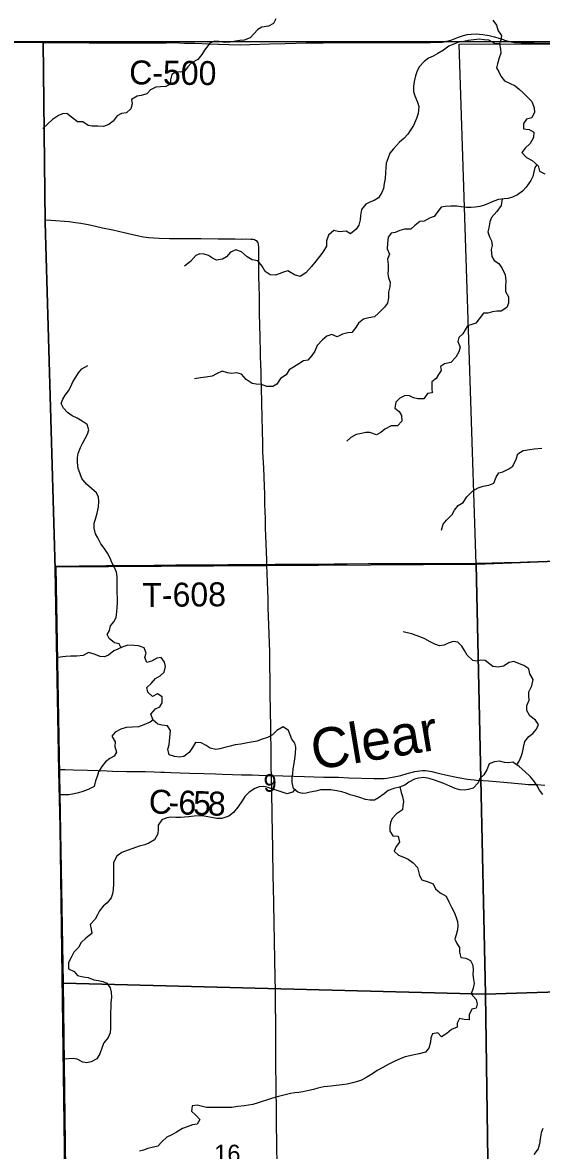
# Model space of a CAD drawing. Extents: x 1874609 to 2204689, y 815661 to 1281160.
# Drawn here: x 1990885 to 1997385, y 1076369 to 1090495 of the extents above; entities that cross this region are included whole.
import ezdxf

# ---------------------------------------------------------------- set-up
doc = ezdxf.new("R2010")
doc.units = 0
for name, color, linetype in [('GM_X_Adjacent_County', 7, 'Continuous'), ('GM_X_County', 7, 'Continuous'), ('GM_X_County_Road', 7, 'Continuous'), ('GM_X_County_Road_Text', 7, 'Continuous'), ('GM_X_Minor_River', 7, 'Continuous'), ('GM_X_Minor_River_Text', 7, 'Continuous'), ('GM_X_Section', 7, 'Continuous'), ('GM_X_Section_Text', 7, 'Continuous'), ('GM_X_Township', 7, 'Continuous'), ('GM_X_Township_Road', 7, 'Continuous'), ('GM_X_Township_Road_Text', 7, 'Continuous')]:
    doc.layers.add(name, color=color, linetype=linetype)

msp = doc.modelspace()

# ---------------------------------------------------------------- linework, layer by layer
at = {"layer": 'GM_X_Adjacent_County'}
msp.add_lwpolyline([(1980483, 1090246), (1987050, 1090265), (1989481, 1090257), (1991142, 1090253), (1991169, 1087990), (1991292, 1083651), (1991341, 1081115), (1991355, 1080412), (1991419, 1075774)], dxfattribs=at)
at = {"layer": 'GM_X_County'}
msp.add_lwpolyline([(1991419, 1075774), (1991355, 1080412), (1991341, 1081115), (1991292, 1083651), (1991169, 1087990), (1991142, 1090253), (1989481, 1090257), (1987050, 1090265), (1986770, 1096835), (1986478, 1103440)], dxfattribs=at)
at = {"layer": 'GM_X_County_Road'}
for points in [[(1996234, 1090269), (1996240, 1090270), (1996347, 1090313), (1996409, 1090334), (1996456, 1090345), (1996504, 1090351), (1996569, 1090352), (1996651, 1090346), (1996731, 1090333), (1996795, 1090317), (1996904, 1090282), (1996922, 1090276)], [(1989480, 1090253), (1989531, 1090253), (1989810, 1090251), (1990155, 1090252), (1990664, 1090249), (1991142, 1090245)], [(1991142, 1090245), (1991361, 1090244), (1991718, 1090242), (1991958, 1090241), (1992525, 1090239), (1992689, 1090242), (1992787, 1090243), (1992915, 1090238), (1993042, 1090235), (1993225, 1090228), (1993340, 1090224), (1993347, 1090223)], [(1993347, 1090223), (1993472, 1090220), (1993619, 1090217), (1993734, 1090218), (1993979, 1090228), (1994176, 1090234), (1994438, 1090239), (1994651, 1090241), (1994947, 1090243), (1995242, 1090246), (1995536, 1090244), (1995716, 1090244), (1995995, 1090245), (1996143, 1090250), (1996192, 1090257), (1996234, 1090269)], [(1996922, 1090276), (1996983, 1090258), (1997048, 1090246), (1997130, 1090240), (1997294, 1090237), (1997688, 1090234), (1997967, 1090234), (1998180, 1090234), (1998408, 1090233), (1998588, 1090230), (1998686, 1090228), (1998817, 1090228), (1998916, 1090228), (1999030, 1090227), (1999194, 1090230), (1999424, 1090238), (1999571, 1090239), (1999735, 1090241), (1999810, 1090242)], [(1991341, 1081140), (1991421, 1081140), (1991519, 1081137), (1991700, 1081131), (1991831, 1081126), (1991946, 1081122), (1992011, 1081121), (1992192, 1081117), (1992421, 1081113), (1992536, 1081109), (1992616, 1081107), (1992664, 1081106), (1992745, 1081102), (1992860, 1081098), (1992975, 1081095), (1993155, 1081090), (1993303, 1081085), (1993385, 1081083), (1993516, 1081078), (1993630, 1081074), (1993761, 1081073), (1993843, 1081070), (1993941, 1081066), (1994003, 1081065)], [(1994003, 1081065), (1994006, 1081065), (1994284, 1081055), (1994415, 1081052), (1994661, 1081046), (1994842, 1081042), (1994973, 1081037), (1995284, 1081028), (1995366, 1081027), (1995415, 1081029), (1995447, 1081031), (1995496, 1081038), (1995560, 1081051), (1995624, 1081066), (1995702, 1081088), (1995798, 1081114), (1995830, 1081121), (1995863, 1081125), (1995896, 1081127), (1995929, 1081126), (1995962, 1081123), (1996011, 1081115), (1996075, 1081100), (1996219, 1081064), (1996299, 1081047), (1996363, 1081036), (1996460, 1081021), (1996541, 1081011), (1996573, 1081008), (1996655, 1081003), (1996720, 1080998), (1996818, 1080990), (1996914, 1080981), (1997141, 1080960), (1997223, 1080953), (1997300, 1080952), (1997331, 1080951), (1997426, 1080942)]]:
    msp.add_lwpolyline(points, dxfattribs=at)
at = {"layer": 'GM_X_Minor_River'}
for points in [[(1994056, 1090540), (1994028, 1090482), (1993966, 1090450), (1993884, 1090436), (1993834, 1090406), (1993784, 1090354), (1993736, 1090302), (1993662, 1090272), (1993608, 1090270), (1993554, 1090260), (1993484, 1090248), (1993409, 1090246), (1993345, 1090258), (1993289, 1090260), (1993233, 1090238), (1993163, 1090150), (1993131, 1090096), (1993083, 1090030), (1993003, 1089990), (1992955, 1089940), (1992915, 1089886), (1992863, 1089872), (1992809, 1089876), (1992754, 1089844), (1992740, 1089776), (1992740, 1089724), (1992682, 1089692), (1992612, 1089690), (1992554, 1089686), (1992490, 1089654), (1992444, 1089604), (1992372, 1089582), (1992322, 1089574), (1992252, 1089530), (1992258, 1089476), (1992242, 1089413), (1992186, 1089363), (1992125, 1089357), (1992071, 1089325), (1992019, 1089261), (1991965, 1089217), (1991901, 1089191), (1991829, 1089199), (1991759, 1089195), (1991709, 1089205), (1991641, 1089250), (1991573, 1089252)], [(1996776, 1090525), (1996824, 1090461), (1996844, 1090392), (1996886, 1090332), (1996876, 1090280), (1996860, 1090230), (1996874, 1090160), (1996876, 1090110), (1996854, 1090052), (1996834, 1089978), (1996824, 1089928), (1996850, 1089876), (1996878, 1089825), (1996922, 1089765), (1996986, 1089735), (1997054, 1089701), (1997106, 1089659), (1997156, 1089615), (1997208, 1089565), (1997264, 1089505), (1997294, 1089428), (1997296, 1089372), (1997264, 1089302), (1997198, 1089286), (1997162, 1089232), (1997162, 1089162), (1997232, 1089154), (1997290, 1089122), (1997286, 1089054), (1997244, 1088982), (1997180, 1088922), (1997138, 1088866), (1997196, 1088805), (1997270, 1088767), (1997342, 1088699), (1997360, 1088635), (1997426, 1088599)], [(1996860, 1090230), (1996800, 1090234), (1996724, 1090272), (1996668, 1090280), (1996604, 1090286), (1996537, 1090280), (1996469, 1090268), (1996411, 1090259), (1996349, 1090249), (1996275, 1090221), (1996223, 1090197), (1996159, 1090148), (1996087, 1090106), (1996027, 1090074), (1995969, 1090048), (1995917, 1090008), (1995856, 1089944), (1995828, 1089890), (1995808, 1089826), (1995792, 1089758), (1995784, 1089700), (1995784, 1089632), (1995798, 1089578), (1995834, 1089499), (1995848, 1089445), (1995842, 1089357), (1995820, 1089293), (1995784, 1089205), (1995750, 1089155), (1995712, 1089097), (1995660, 1089043), (1995606, 1088997), (1995530, 1088915), (1995487, 1088859), (1995465, 1088802), (1995441, 1088734), (1995437, 1088678), (1995433, 1088612), (1995427, 1088540), (1995415, 1088478), (1995405, 1088418), (1995385, 1088366), (1995343, 1088300), (1995291, 1088264), (1995237, 1088246), (1995187, 1088220), (1995133, 1088153), (1995117, 1088079), (1995115, 1088025), (1995097, 1087957), (1995064, 1087907), (1994992, 1087849), (1994938, 1087881), (1994856, 1087875), (1994784, 1087889), (1994716, 1087833), (1994692, 1087759), (1994694, 1087695), (1994646, 1087617), (1994604, 1087565), (1994560, 1087507), (1994503, 1087439), (1994435, 1087362), (1994363, 1087316), (1994291, 1087334), (1994207, 1087387), (1994153, 1087369), (1994099, 1087347), (1994049, 1087331), (1993985, 1087335), (1993925, 1087375), (1993885, 1087443), (1993831, 1087509), (1993761, 1087525), (1993699, 1087561), (1993630, 1087623), (1993558, 1087647), (1993492, 1087617), (1993440, 1087561), (1993390, 1087531), (1993314, 1087519), (1993264, 1087543), (1993214, 1087578), (1993162, 1087596), (1993108, 1087598), (1993058, 1087576), (1992988, 1087502), (1992915, 1087443)], [(1991573, 1089252), (1991499, 1089310), (1991439, 1089354), (1991386, 1089352), (1991334, 1089330), (1991262, 1089282), (1991138, 1089167)], [(1997328, 1088712), (1997302, 1088679), (1997288, 1088623), (1997276, 1088565), (1997252, 1088515), (1997193, 1088435), (1997147, 1088385), (1997085, 1088339), (1997023, 1088307), (1996969, 1088293), (1996917, 1088289), (1996849, 1088279), (1996787, 1088257), (1996723, 1088227), (1996673, 1088209), (1996613, 1088191), (1996556, 1088181), (1996506, 1088177), (1996448, 1088179), (1996378, 1088187), (1996324, 1088195), (1996252, 1088197), (1996182, 1088193), (1996130, 1088183), (1996086, 1088129), (1996042, 1088067), (1995990, 1088049), (1995918, 1088009), (1995863, 1088005), (1995801, 1087951), (1995747, 1087909), (1995671, 1087905), (1995613, 1087891), (1995553, 1087865), (1995503, 1087859), (1995465, 1087805), (1995457, 1087733), (1995453, 1087662), (1995481, 1087592), (1995457, 1087530), (1995467, 1087466), (1995463, 1087400), (1995459, 1087348), (1995471, 1087298), (1995489, 1087244), (1995485, 1087184), (1995469, 1087117), (1995469, 1087047), (1995458, 1086979), (1995418, 1086929), (1995346, 1086855), (1995294, 1086809), (1995222, 1086797), (1995156, 1086781), (1995092, 1086729), (1995060, 1086675), (1995012, 1086611), (1994958, 1086609), (1994894, 1086593), (1994827, 1086559), (1994759, 1086587), (1994697, 1086565), (1994643, 1086519), (1994577, 1086451), (1994547, 1086379), (1994511, 1086325), (1994459, 1086268), (1994405, 1086256), (1994347, 1086220), (1994281, 1086178), (1994227, 1086146), (1994186, 1086084), (1994118, 1086036), (1994072, 1085966), (1994022, 1085936), (1993946, 1085936), (1993880, 1085962), (1993812, 1085966), (1993762, 1085974), (1993686, 1086024), (1993626, 1086091), (1993568, 1086107), (1993504, 1086099), (1993452, 1086109), (1993385, 1086127), (1993315, 1086097), (1993259, 1086067), (1993183, 1086053), (1993115, 1086045), (1993041, 1086033)], [(1996894, 1088285), (1996879, 1088203), (1996825, 1088130), (1996761, 1088054), (1996737, 1087998), (1996725, 1087922), (1996715, 1087872), (1996734, 1087810), (1996759, 1087760), (1996768, 1087704), (1996754, 1087654), (1996764, 1087565), (1996794, 1087515), (1996850, 1087475), (1996893, 1087413), (1996931, 1087335), (1996940, 1087259), (1996936, 1087193), (1996936, 1087127), (1996974, 1087060), (1996972, 1086980), (1996952, 1086926), (1996882, 1086882), (1996826, 1086882), (1996770, 1086870), (1996714, 1086856), (1996660, 1086854), (1996604, 1086782), (1996564, 1086730), (1996514, 1086712), (1996460, 1086696), (1996401, 1086596), (1996349, 1086552), (1996339, 1086502), (1996369, 1086430), (1996351, 1086372), (1996311, 1086303), (1996249, 1086237), (1996171, 1086221), (1996119, 1086189), (1996129, 1086139), (1996095, 1086085), (1996065, 1086035), (1996013, 1085993), (1996011, 1085909), (1996015, 1085859), (1995957, 1085849), (1995910, 1085781), (1995838, 1085781), (1995782, 1085793), (1995732, 1085819), (1995678, 1085825), (1995612, 1085789), (1995560, 1085739), (1995548, 1085667), (1995602, 1085625), (1995634, 1085573), (1995638, 1085504), (1995582, 1085442), (1995504, 1085444), (1995424, 1085404), (1995374, 1085360), (1995317, 1085330), (1995237, 1085362), (1995185, 1085362), (1995129, 1085346), (1995065, 1085334), (1994999, 1085296), (1994949, 1085252)], [(1992119, 1082665), (1992094, 1082712), (1992036, 1082726), (1991970, 1082780), (1991946, 1082830), (1991974, 1082882), (1991988, 1082940), (1992030, 1082990), (1992056, 1083042), (1992066, 1083114), (1992072, 1083168), (1992076, 1083230), (1992074, 1083289), (1992072, 1083349), (1992072, 1083419), (1992070, 1083479), (1992069, 1083551), (1992061, 1083613), (1992035, 1083679), (1992005, 1083733), (1991981, 1083785), (1991948, 1083848), (1991906, 1083914), (1991868, 1083966), (1991828, 1084040), (1991800, 1084092), (1991782, 1084162), (1991782, 1084226), (1991799, 1084276), (1991821, 1084349), (1991837, 1084425), (1991841, 1084499), (1991837, 1084549), (1991813, 1084605), (1991747, 1084659), (1991687, 1084713), (1991629, 1084783), (1991601, 1084854), (1991583, 1084908), (1991575, 1084984), (1991573, 1085046), (1991581, 1085096), (1991613, 1085174), (1991641, 1085232), (1991671, 1085284), (1991699, 1085340), (1991715, 1085395), (1991693, 1085461), (1991631, 1085501), (1991569, 1085539), (1991505, 1085569), (1991449, 1085609), (1991397, 1085665), (1991371, 1085723), (1991389, 1085777), (1991421, 1085829), (1991463, 1085884), (1991491, 1085938), (1991517, 1085996), (1991551, 1086054), (1991585, 1086108), (1991627, 1086158), (1991703, 1086200)], [(1996132, 1084136), (1996154, 1084212), (1996196, 1084264), (1996266, 1084332), (1996298, 1084386), (1996342, 1084448), (1996404, 1084482), (1996449, 1084556), (1996527, 1084632), (1996593, 1084668), (1996653, 1084690), (1996725, 1084702), (1996789, 1084728), (1996819, 1084802), (1996851, 1084854), (1996903, 1084866), (1996977, 1084907), (1997027, 1084939), (1997070, 1085027), (1997090, 1085093), (1997158, 1085137), (1997240, 1085147), (1997294, 1085157), (1997388, 1085163)], [(1997076, 1081197), (1997108, 1081246), (1997132, 1081304), (1997148, 1081354), (1997166, 1081436), (1997178, 1081492), (1997226, 1081552), (1997278, 1081592), (1997324, 1081646), (1997348, 1081703), (1997310, 1081757), (1997238, 1081813), (1997200, 1081881), (1997200, 1081941), (1997232, 1082007), (1997226, 1082061), (1997226, 1082113), (1997264, 1082189), (1997280, 1082268), (1997238, 1082338), (1997226, 1082400), (1997166, 1082442), (1997090, 1082470), (1997038, 1082492), (1996982, 1082482), (1996910, 1082434), (1996844, 1082420), (1996776, 1082432), (1996680, 1082506), (1996626, 1082508), (1996574, 1082498), (1996524, 1082504), (1996456, 1082573), (1996422, 1082629), (1996386, 1082683), (1996339, 1082733), (1996281, 1082741), (1996215, 1082723), (1996165, 1082697), (1996107, 1082689), (1996051, 1082709), (1995991, 1082737), (1995923, 1082775), (1995873, 1082797), (1995815, 1082819), (1995761, 1082838), (1995703, 1082852), (1995651, 1082866)], [(1992609, 1082314), (1992661, 1082361), (1992675, 1082429), (1992665, 1082485), (1992621, 1082541), (1992567, 1082535), (1992501, 1082495), (1992442, 1082479), (1992418, 1082541), (1992432, 1082597), (1992410, 1082665), (1992338, 1082689), (1992284, 1082695), (1992204, 1082697), (1992142, 1082677), (1992080, 1082645), (1992030, 1082625), (1991960, 1082573), (1991910, 1082551), (1991858, 1082557), (1991784, 1082583), (1991710, 1082604), (1991645, 1082566), (1991565, 1082560), (1991489, 1082560), (1991429, 1082556), (1991317, 1082544)], [(1996861, 1081246), (1996797, 1081238), (1996731, 1081210), (1996703, 1081134), (1996665, 1081072), (1996615, 1081026), (1996591, 1080974), (1996529, 1080908), (1996469, 1080890), (1996417, 1080880), (1996361, 1080884), (1996303, 1080902), (1996238, 1080930), (1996162, 1080966), (1996102, 1080986), (1996046, 1081008), (1995978, 1081026), (1995912, 1081040), (1995846, 1081032), (1995796, 1081020), (1995724, 1080980), (1995672, 1080944), (1995606, 1080918), (1995536, 1080902), (1995467, 1080878), (1995417, 1080836), (1995345, 1080784), (1995293, 1080758), (1995237, 1080754), (1995181, 1080764), (1995109, 1080788), (1995057, 1080804), (1994991, 1080824), (1994941, 1080842), (1994883, 1080859), (1994823, 1080873), (1994747, 1080887), (1994670, 1080887), (1994618, 1080885), (1994558, 1080869), (1994490, 1080855), (1994440, 1080845), (1994390, 1080841), (1994334, 1080857), (1994280, 1080903), (1994264, 1080979), (1994264, 1081037), (1994270, 1081091), (1994276, 1081149), (1994288, 1081214), (1994298, 1081272), (1994306, 1081338), (1994308, 1081418), (1994298, 1081468), (1994258, 1081520), (1994238, 1081576), (1994218, 1081630), (1994150, 1081674), (1994070, 1081628), (1994016, 1081574), (1993952, 1081540), (1993876, 1081514), (1993824, 1081496), (1993748, 1081482), (1993684, 1081468), (1993621, 1081458), (1993547, 1081448), (1993487, 1081434), (1993419, 1081416), (1993355, 1081400), (1993305, 1081392), (1993235, 1081406), (1993185, 1081441), (1993121, 1081473), (1993053, 1081479), (1993013, 1081415), (1992971, 1081355), (1992904, 1081303), (1992850, 1081293), (1992788, 1081301), (1992722, 1081323), (1992706, 1081395), (1992720, 1081449), (1992732, 1081539), (1992740, 1081627), (1992700, 1081685), (1992632, 1081695), (1992580, 1081709), (1992522, 1081758), (1992494, 1081832), (1992552, 1081900), (1992604, 1081926), (1992636, 1081976), (1992636, 1082048), (1992576, 1082086), (1992512, 1082056), (1992454, 1082110), (1992442, 1082168), (1992498, 1082216), (1992552, 1082278), (1992609, 1082314)], [(1992520, 1081762), (1992484, 1081732), (1992406, 1081700), (1992336, 1081676), (1992262, 1081672), (1992182, 1081664), (1992116, 1081646), (1992046, 1081606), (1992005, 1081556), (1992047, 1081487), (1992041, 1081427), (1992061, 1081357), (1992031, 1081307), (1991979, 1081279), (1991923, 1081235), (1991879, 1081177), (1991837, 1081109), (1991819, 1081053), (1991801, 1080999), (1991783, 1080927), (1991707, 1080889), (1991639, 1080863), (1991585, 1080846), (1991530, 1080835), (1991464, 1080821), (1991351, 1080824)], [(1997404, 1080829), (1997362, 1080883), (1997332, 1080935), (1997288, 1080999), (1997246, 1081049), (1997176, 1081116), (1997108, 1081176), (1997026, 1081230), (1996972, 1081224), (1996921, 1081226), (1996861, 1081246)], [(1994294, 1080891), (1994268, 1080855), (1994198, 1080835), (1994148, 1080851), (1994074, 1080875), (1994016, 1080895), (1993962, 1080913), (1993906, 1080929), (1993849, 1080923), (1993795, 1080901), (1993723, 1080857), (1993671, 1080801), (1993637, 1080749), (1993581, 1080667), (1993527, 1080603), (1993471, 1080555), (1993383, 1080525), (1993317, 1080527), (1993252, 1080539), (1993162, 1080557), (1993096, 1080561), (1993034, 1080557), (1992966, 1080547), (1992916, 1080543), (1992862, 1080539), (1992806, 1080539), (1992734, 1080543), (1992682, 1080531), (1992630, 1080509), (1992586, 1080443), (1992586, 1080393), (1992582, 1080335), (1992539, 1080261), (1992467, 1080217), (1992417, 1080197), (1992345, 1080179), (1992265, 1080151), (1992195, 1080127), (1992129, 1080101), (1992065, 1080055), (1992025, 1079975), (1992025, 1079911), (1992023, 1079834), (1992023, 1079762), (1992025, 1079708), (1992020, 1079638), (1992012, 1079582), (1991994, 1079532), (1991944, 1079472), (1991894, 1079430), (1991850, 1079372), (1991826, 1079320), (1991794, 1079266), (1991734, 1079200), (1991744, 1079139), (1991752, 1079087), (1991678, 1079027), (1991616, 1078969), (1991590, 1078915), (1991529, 1078851), (1991493, 1078785), (1991459, 1078723), (1991459, 1078645), (1991531, 1078609), (1991575, 1078559), (1991643, 1078542), (1991708, 1078536), (1991780, 1078504), (1991836, 1078496), (1991890, 1078486), (1991942, 1078466), (1991984, 1078404), (1991996, 1078350), (1991998, 1078286), (1991992, 1078220), (1991990, 1078166), (1991988, 1078091), (1991986, 1078039), (1991986, 1077961), (1991988, 1077901), (1991984, 1077843), (1991959, 1077785), (1991905, 1077715), (1991881, 1077661), (1991855, 1077581), (1991815, 1077517), (1991745, 1077479), (1991691, 1077467), (1991639, 1077473), (1991571, 1077511), (1991521, 1077521), (1991399, 1077512)], [(1995613, 1080921), (1995628, 1080852), (1995644, 1080802), (1995658, 1080738), (1995650, 1080686), (1995646, 1080634), (1995571, 1080584), (1995515, 1080528), (1995493, 1080478), (1995487, 1080423), (1995487, 1080369), (1995525, 1080311), (1995589, 1080305), (1995609, 1080231), (1995565, 1080175), (1995539, 1080119), (1995593, 1080067), (1995647, 1080045), (1995715, 1080019), (1995777, 1079972), (1995833, 1079914), (1995857, 1079814), (1995885, 1079760), (1995955, 1079736), (1996028, 1079708), (1996058, 1079646), (1996116, 1079596), (1996192, 1079553), (1996226, 1079483), (1996260, 1079417), (1996290, 1079353), (1996312, 1079297), (1996332, 1079237), (1996338, 1079187), (1996334, 1079131), (1996316, 1079071), (1996300, 1079016), (1996324, 1078960), (1996358, 1078910), (1996358, 1078854), (1996376, 1078784), (1996438, 1078776), (1996498, 1078746), (1996526, 1078688), (1996530, 1078628), (1996524, 1078572), (1996534, 1078509), (1996544, 1078459), (1996528, 1078403), (1996505, 1078329), (1996566, 1078259), (1996580, 1078203), (1996567, 1078149), (1996513, 1078137), (1996479, 1078069), (1996479, 1078003), (1996419, 1078007), (1996359, 1078021), (1996329, 1077965), (1996329, 1077911), (1996257, 1077883), (1996199, 1077834), (1996133, 1077790), (1996087, 1077843), (1996021, 1077831), (1996001, 1077780), (1995995, 1077724), (1995974, 1077650), (1995934, 1077600), (1995854, 1077580), (1995790, 1077568), (1995736, 1077556), (1995680, 1077540), (1995622, 1077520), (1995540, 1077484), (1995466, 1077446), (1995398, 1077410), (1995326, 1077370), (1995269, 1077330), (1995197, 1077286), (1995133, 1077250), (1995083, 1077232), (1995017, 1077214), (1994951, 1077200), (1994889, 1077190), (1994815, 1077184), (1994751, 1077176), (1994661, 1077164), (1994584, 1077148), (1994528, 1077132), (1994472, 1077118), (1994398, 1077104), (1994348, 1077096), (1994294, 1077092), (1994242, 1077082), (1994176, 1077066), (1994092, 1077044), (1994016, 1077024), (1993942, 1076998), (1993886, 1076982), (1993835, 1076964)], [(1993835, 1076964), (1993769, 1076946), (1993661, 1076926), (1993583, 1076919), (1993505, 1076909), (1993375, 1076909), (1993313, 1076907), (1993247, 1076907), (1993191, 1076909), (1993123, 1076925), (1993072, 1076937), (1993008, 1076927), (1993000, 1076861), (1993054, 1076811), (1993104, 1076755), (1993074, 1076700), (1993014, 1076688), (1992948, 1076666), (1992890, 1076646), (1992812, 1076600), (1992754, 1076564), (1992692, 1076534), (1992632, 1076476), (1992582, 1076424), (1992526, 1076412), (1992455, 1076392), (1992399, 1076372), (1992349, 1076360)], [(1997404, 1076644), (1997382, 1076590), (1997368, 1076514), (1997360, 1076453), (1997342, 1076389), (1997291, 1076317)]]:
    msp.add_lwpolyline(points, dxfattribs=at)
at = {"layer": 'GM_X_Section'}
for points in [[(2000514, 1090236), (2002015, 1090243), (2002011, 1083918), (1996568, 1083712), (1996354, 1090225), (1998139, 1090230)], [(1996568, 1083712), (2002011, 1083918), (2002007, 1078497), (1996684, 1078327)], [(1991308, 1083678), (1996568, 1083712), (1996684, 1078327), (1991397, 1078463)], [(2002007, 1078497), (2002075, 1073164), (1996760, 1072996), (1996684, 1078327)], [(1996684, 1078327), (1996760, 1072996), (1994531, 1073072), (1991464, 1073122), (1991397, 1078463)]]:
    msp.add_lwpolyline(points, close=True, dxfattribs=at)
at = {"layer": 'GM_X_Township'}
for points in [[(2013829, 1103586), (2013944, 1098634), (2014137, 1090288), (2012641, 1090280), (2012470, 1090289), (2009774, 1090285), (2008657, 1090282), (2003388, 1090262), (2003317, 1090262), (1999821, 1090248), (1997562, 1090254), (1997016, 1090252), (1996192, 1090258), (1991142, 1090253), (1989481, 1090257), (1987050, 1090265), (1986770, 1096835), (1986478, 1103440)], [(1991419, 1075774), (1991355, 1080412), (1991341, 1081115), (1991292, 1083651), (1991169, 1087990), (1991142, 1090253), (1996192, 1090258), (1997016, 1090252), (1997562, 1090254), (1999821, 1090248), (2003317, 1090262), (2003388, 1090262), (2008657, 1090282), (2009774, 1090285), (2012470, 1090289), (2012541, 1086252), (2012630, 1081351), (2012651, 1080956), (2012704, 1078242), (2012701, 1077595), (2012823, 1068445)]]:
    msp.add_lwpolyline(points, dxfattribs=at)
at = {"layer": 'GM_X_Township_Road'}
for points in [[(1993946, 1083709), (1993944, 1083756), (1993940, 1083871), (1993933, 1084067), (1993930, 1084166), (1993927, 1084281), (1993922, 1084461), (1993919, 1084592), (1993916, 1084690), (1993906, 1084920), (1993896, 1085116), (1993894, 1085198), (1993889, 1085411), (1993886, 1085526), (1993885, 1085592), (1993883, 1085689), (1993881, 1085787), (1993879, 1085869), (1993877, 1085951), (1993875, 1086017), (1993873, 1086099), (1993869, 1086229), (1993867, 1086295), (1993865, 1086377), (1993862, 1086541), (1993857, 1086721), (1993855, 1086836), (1993853, 1086984), (1993852, 1087049), (1993848, 1087213), (1993846, 1087295), (1993844, 1087492), (1993843, 1087590), (1993843, 1087689), (1993842, 1087705), (1993840, 1087720), (1993836, 1087735), (1993828, 1087748), (1993818, 1087759), (1993805, 1087767), (1993791, 1087773), (1993775, 1087776), (1993743, 1087779), (1993678, 1087780), (1993628, 1087779), (1993547, 1087780), (1993433, 1087781), (1993335, 1087783), (1993121, 1087784), (1992990, 1087785), (1992843, 1087786), (1992728, 1087787), (1992597, 1087789), (1992531, 1087793), (1992466, 1087799), (1992401, 1087808), (1992320, 1087824), (1992160, 1087860), (1992016, 1087894), (1991888, 1087921), (1991728, 1087956), (1991615, 1087978), (1991550, 1087988), (1991469, 1087997), (1991240, 1088015), (1991168, 1088019)], [(1991291, 1083689), (1991399, 1083688), (1991432, 1083688), (1991596, 1083689), (1991645, 1083690), (1991776, 1083692), (1991939, 1083694), (1991988, 1083693), (1992086, 1083694), (1992299, 1083694), (1992414, 1083696), (1992528, 1083699), (1992659, 1083701), (1992807, 1083702), (1993036, 1083703), (1993331, 1083705), (1993462, 1083706), (1993643, 1083706), (1993840, 1083709), (1993946, 1083709)], [(1993946, 1083709), (1993954, 1083709), (1994050, 1083710), (1994280, 1083711), (1994443, 1083713), (1994591, 1083712), (1994788, 1083715), (1994952, 1083716), (1995214, 1083719), (1995295, 1083719), (1995475, 1083718), (1995655, 1083718), (1995754, 1083718), (1995950, 1083719), (1996032, 1083719), (1996131, 1083718), (1996163, 1083718), (1996229, 1083718), (1996294, 1083720), (1996442, 1083721), (1996573, 1083723), (1996769, 1083728), (1996916, 1083732), (1997113, 1083738), (1997210, 1083742), (1997391, 1083746)], [(1994003, 1081065), (1994001, 1081160), (1994000, 1081323), (1993997, 1081667), (1993986, 1082091), (1993984, 1082614), (1993964, 1083167), (1993960, 1083283), (1993950, 1083592), (1993946, 1083709)], [(1994079, 1075754), (1994078, 1075802), (1994073, 1076163), (1994069, 1076458), (1994067, 1076704), (1994065, 1076885), (1994063, 1077131), (1994062, 1077246), (1994060, 1077377), (1994060, 1077475), (1994059, 1077672), (1994058, 1077967), (1994055, 1078197), (1994052, 1078361), (1994046, 1078738), (1994041, 1079017), (1994039, 1079198), (1994031, 1079477), (1994025, 1079821), (1994021, 1080116), (1994017, 1080395), (1994014, 1080526), (1994013, 1080607), (1994003, 1081065)]]:
    msp.add_lwpolyline(points, dxfattribs=at)

# ---------------------------------------------------------------- texts
at = {"layer": 'GM_X_County_Road_Text'}
for s, rotation, p in [('C-500', 359.4623, (1992220, 1089721)), ('C', 358.052, (1992463, 1080591)), ('6', 358.0656, (1992833, 1080579)), ('5', 358.1022, (1993018, 1080573)), ('8', 358.2466, (1993203, 1080566)), ('-', 358.0517, (1992710, 1080583))]:
    msp.add_text(s, height=300, rotation=rotation, dxfattribs=at).set_placement(p)
at = {"layer": 'GM_X_Minor_River_Text'}
msp.add_text('Clear', height=500.2, rotation=9.4076, dxfattribs=at).set_placement((1994542, 1081132))
at = {"layer": 'GM_X_Section_Text'}
for s, p in [('9', (1993904, 1080862)), ('16', (1993286, 1076220))]:
    msp.add_text(s, height=221, rotation=0, dxfattribs=at).set_placement(p)
at = {"layer": 'GM_X_Township_Road_Text'}
msp.add_text('T-608', height=300, rotation=0.5561, dxfattribs=at).set_placement((1992387, 1083175))

doc.saveas('drawing.dxf')
